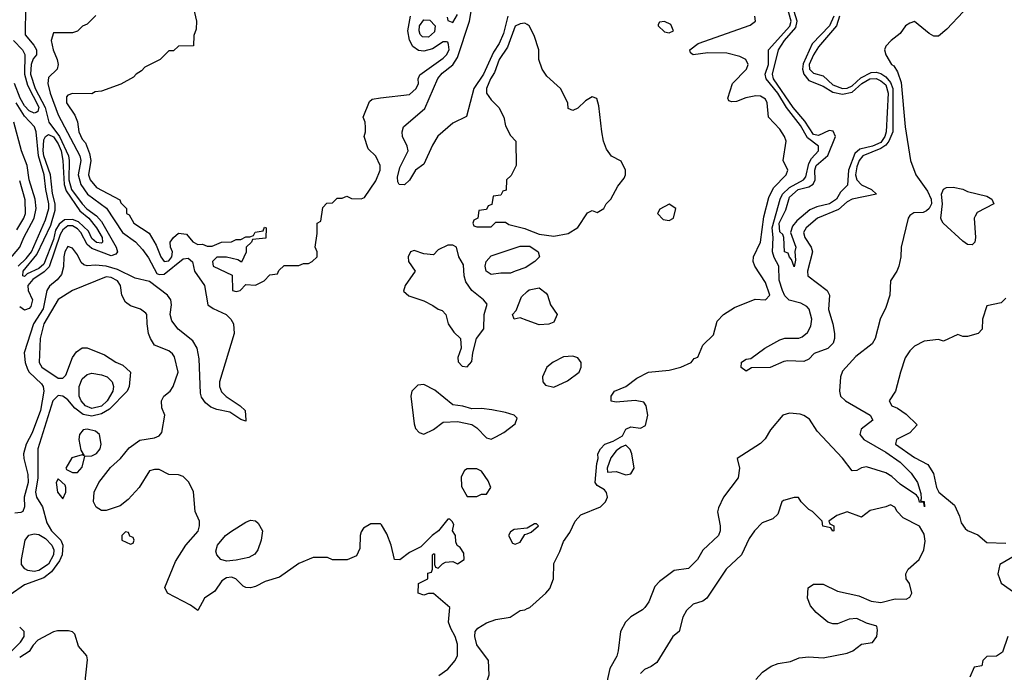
# Model space of a CAD drawing. Header units: inches. Extents: x 2380249 to 2585472, y 382747 to 546448.
# Tile 519 of 626: x 2537890 to 2541983, y 462041 to 464756. Entities that reach past the tile are written whole.
import ezdxf

# ---------------------------------------------------------------- set-up
doc = ezdxf.new("R2010")
doc.units = ezdxf.units.IN
doc.header["$MEASUREMENT"] = 0
doc.layers.add('C5436', color=7, linetype='Continuous')
doc.layers.add('C5446', color=7, linetype='Continuous')

msp = doc.modelspace()

# ---------------------------------------------------------------- linework, layer by layer
at = {"layer": 'C5436', "color": 4}
for points, elevation in [([(2537914.2, 464810), (2537912.6, 464692.6), (2537948.9, 464650), (2537959.6, 464630), (2537959.5, 464610), (2537946.7, 464593.3), (2537937.7, 464570), (2537935.5, 464530), (2537954.4, 464470), (2537995.7, 464390), (2538010.9, 464330), (2538055.1, 464270), (2538092.9, 464190), (2538096.4, 464170), (2538094.6, 464090), (2538106, 464050), (2538149.3, 463989.3), (2538169.2, 463969.2), (2538210, 463940.6), (2538230, 463915.8), (2538291.2, 463810), (2538296.2, 463790), (2538290, 463780.5), (2538270, 463774.2), (2538190, 463803.4), (2538170, 463821.4), (2538144.5, 463870), (2538130, 463886.2), (2538110, 463898.4), (2538090, 463898.9), (2538070, 463882.3), (2538058, 463862), (2538012.4, 463727.6), (2537992.4, 463707.6), (2537944.4, 463675.6), (2537924.6, 463650), (2537924.8, 463630), (2537943.5, 463590), (2537936.6, 463563.4), (2537930, 463554.2), (2537910, 463547.2), (2537890, 463561.5)], 16), ([(2538611.3, 464810), (2538624.7, 464750), (2538623.6, 464716.4), (2538614, 464690), (2538612.7, 464647.3), (2538550, 464646), (2538530, 464626), (2538510, 464626), (2538474, 464590), (2538410, 464558), (2538396.9, 464543.1), (2538374, 464530), (2538363.6, 464516.4), (2538310, 464488), (2538230, 464458), (2538203.6, 464456.4), (2538190, 464448), (2538110, 464448.7), (2538090, 464442), (2538085.2, 464434.8), (2538084, 464410), (2538119.1, 464359.1), (2538130.8, 464330.8), (2538136.3, 464290), (2538150, 464258.8), (2538163.1, 464243.1), (2538179.9, 464199.9), (2538185.3, 464170), (2538175.5, 464110), (2538183, 464090), (2538210, 464058), (2538306.4, 464006.4), (2538310, 463994), (2538334, 463970), (2538334, 463950), (2538344.7, 463944.7), (2538364.7, 463910), (2538427.9, 463867.9), (2538458, 463818), (2538476.4, 463770), (2538490, 463750.6), (2538510, 463752.7), (2538523, 463770), (2538525.1, 463790), (2538517, 463810), (2538516, 463830), (2538529.5, 463850.5), (2538550, 463867.3), (2538583.5, 463863.5), (2538610, 463831.3), (2538630, 463821), (2538650, 463822), (2538670, 463814), (2538690, 463814), (2538728.9, 463831.1), (2538770, 463832), (2538790, 463842), (2538810, 463842), (2538830, 463852), (2538847.3, 463852.7), (2538862, 463858), (2538868.4, 463871.6), (2538902, 463878), (2538907.3, 463892.7), (2538914, 463890), (2538912.7, 463847.3), (2538858, 463842), (2538854, 463830), (2538832, 463810), (2538831.6, 463788.4), (2538812.7, 463747.3), (2538796.4, 463756.4), (2538750, 463768), (2538710, 463768), (2538692, 463750), (2538694, 463730), (2538772.7, 463692.7), (2538774, 463630), (2538790, 463624.7), (2538806, 463630), (2538830, 463654), (2538870, 463652), (2538906, 463670), (2538930, 463694), (2538962, 463698), (2538967.3, 463712.7), (2538990, 463734), (2539050, 463734), (2539070, 463742), (2539090, 463742), (2539106, 463750), (2539126, 463770), (2539126, 463790), (2539118, 463810), (2539126, 463866), (2539126, 463910), (2539142, 463918), (2539150, 463974), (2539167.3, 463992.7), (2539190, 463994), (2539210, 464014), (2539230, 464014), (2539250, 464022), (2539270, 464012), (2539310, 464011.3), (2539323.1, 464016.9), (2539370, 464086), (2539389.2, 464130), (2539389, 464150), (2539370, 464188), (2539339, 464219), (2539322, 464270), (2539328, 464290), (2539327.3, 464307.3), (2539326, 464330), (2539318, 464350), (2539344.7, 464415.3), (2539355.3, 464424.7), (2539389.3, 464430.7), (2539510, 464444.7), (2539538, 464470), (2539548, 464490), (2539546, 464510), (2539554, 464526), (2539650, 464595.5), (2539664.5, 464610), (2539674.7, 464630), (2539673.1, 464653.1), (2539670, 464662), (2539664, 464664), (2539650, 464663.7), (2539605.4, 464634.6), (2539570, 464625.1), (2539547.8, 464627.8), (2539524.4, 464644.4), (2539510.9, 464670.9), (2539503.6, 464710), (2539515.1, 464770)], 28), ([(2539919.2, 464770), (2539900.8, 464699.2), (2539883.6, 464656.4), (2539859.5, 464620.5), (2539818, 464530), (2539777.2, 464470), (2539747.1, 464352.9), (2539690, 464325.2), (2539628.1, 464271.9), (2539605.8, 464234.2), (2539570, 464155.3), (2539536, 464130), (2539510, 464088.7), (2539490, 464069), (2539468, 464070), (2539462, 464082), (2539460.9, 464100.9), (2539470, 464141), (2539505.2, 464210), (2539501.2, 464230), (2539481.2, 464270), (2539479.3, 464290), (2539485.2, 464310), (2539573.7, 464386.3), (2539628.2, 464511.8), (2539646, 464534), (2539690, 464568.8), (2539710, 464599.3), (2539760.4, 464750), (2539773.6, 464830)], 24), ([(2538206.4, 464773.6), (2538170, 464738), (2538151.1, 464728.9), (2538130, 464708.7), (2538110, 464702), (2538030, 464702), (2538020.4, 464670), (2538028.9, 464631.1), (2538046.5, 464590), (2538050.3, 464569.7), (2538046.4, 464550), (2538010, 464515.1), (2538006.5, 464490), (2538016.5, 464450), (2538050, 464360.3), (2538140.5, 464190), (2538144.1, 464170), (2538133.1, 464110), (2538143.7, 464070), (2538172.6, 464030), (2538251.4, 463971.4), (2538317.8, 463870), (2538371.6, 463831.6), (2538400.1, 463800.1), (2538425.1, 463765.1), (2538460.5, 463700.5), (2538470, 463696.5), (2538490, 463697.8), (2538570, 463760.9), (2538590, 463763.7), (2538609, 463749), (2538616.2, 463710), (2538657.6, 463650), (2538672.2, 463570), (2538694.4, 463554.4), (2538748, 463530), (2538768.4, 463510), (2538778.4, 463490), (2538782, 463450), (2538720.3, 463250), (2538720.3, 463230), (2538728.3, 463208.3), (2538748.2, 463188.2), (2538806.8, 463150), (2538827.3, 463130), (2538830.8, 463090), (2538830, 463086), (2538810, 463093.2), (2538763.7, 463123.7), (2538710, 463134.3), (2538684.4, 463144.4), (2538662.6, 463162.6), (2538646, 463186), (2538641.7, 463201.7), (2538635.6, 463344.4), (2538628.5, 463390), (2538610, 463420.5), (2538548.2, 463468.2), (2538522.5, 463502.5), (2538516.1, 463530), (2538521.6, 463570), (2538517.8, 463590), (2538504.7, 463610), (2538430, 463666.6), (2538370, 463680.4), (2538296.4, 463716.4), (2538249.3, 463730.7), (2538205.7, 463734.3), (2538170, 463731.3), (2538156.1, 463736.1), (2538145.9, 463745.9), (2538130, 463778.4), (2538110, 463805.6), (2538090, 463811.8), (2538077.8, 463790), (2538072.9, 463770), (2538071.8, 463728.2), (2538063.8, 463696.2), (2538046.2, 463673.8), (2538013.3, 463646.7), (2538002.3, 463630), (2537987.5, 463552.5), (2537948, 463490), (2537909, 463370), (2537912.4, 463330), (2537922.7, 463302.7), (2537930, 463288.9), (2537981.2, 463241.2), (2537987.6, 463230), (2537990.2, 463210), (2537977.1, 463130), (2537942.5, 463037.5), (2537917.4, 462990), (2537906, 462950), (2537906.7, 462930), (2537923.4, 462863.4), (2537925.4, 462830), (2537909, 462770), (2537910.3, 462729.7), (2537903, 462710), (2537894.8, 462705.2), (2537870, 462703.5)], 24), ([(2539666.4, 464766.4), (2539670, 464752), (2539690, 464744.7), (2539710, 464778)], 28), ([(2540000, 464735.3), (2539990, 464742), (2539970, 464739), (2539950, 464729), (2539917.8, 464642.2), (2539883.6, 464590), (2539864.1, 464535.9), (2539847.6, 464510), (2539830.8, 464470), (2539831, 464450), (2539850, 464422), (2539882, 464390), (2539902, 464350), (2539910, 464314), (2539930, 464274), (2539952, 464250), (2539954, 464150), (2539932.7, 464107.3), (2539914, 464090), (2539912.7, 464047.3), (2539898, 464042), (2539890, 464026), (2539858, 464022), (2539852.7, 463987.3), (2539838, 463982), (2539830, 463966), (2539798, 463962), (2539794, 463930), (2539778, 463922), (2539774, 463910), (2539778, 463898), (2539790, 463894), (2539850, 463894), (2539870, 463914), (2539910, 463914), (2539923.6, 463903.6), (2539990, 463887.3), (2540000, 463883.4)], 28), ([(2537864, 464670), (2537901.1, 464630), (2537911.1, 464611.1), (2537909.4, 464529.4), (2537923.2, 464483.2), (2537970, 464392.7), (2537965.7, 464374.3), (2537958.8, 464370), (2537950, 464367.4), (2537930, 464377.2), (2537910, 464397.6), (2537892.3, 464430), (2537869, 464490)], 12), ([(2537883.9, 463730), (2537917.6, 463762.4), (2537938.6, 463790), (2537997.2, 463922.8), (2538011.7, 463970), (2538011.7, 463990), (2537998.1, 464050), (2537992.3, 464110), (2537968.2, 464190), (2537958, 464290), (2537951.6, 464310), (2537910, 464354.2), (2537875.9, 464410)], 16), ([(2537844.7, 463755.3), (2537890.7, 463810), (2537907, 463850), (2537949.8, 463930), (2537959.1, 463970), (2537954.6, 464010), (2537929.8, 464090), (2537921.5, 464150), (2537898, 464210), (2537865.6, 464330)], 24), ([(2537877.8, 463882.2), (2537907.6, 463930), (2537913.7, 463950), (2537913, 464007), (2537890, 464085.2)], 28), ([(2540000, 463729.3), (2539994.4, 463725.6), (2539950, 463709.5), (2539930, 463700.9), (2539890, 463702), (2539850, 463695.3), (2539829.3, 463710), (2539825.2, 463730), (2539829.3, 463750), (2539850, 463774), (2539970, 463813.4), (2540000, 463813.2)], 24), ([(2539632.1, 462027.9), (2539670, 462054), (2539700.9, 462090), (2539709.5, 462110.5), (2539710, 462158), (2539700.9, 462190), (2539682.5, 462222.5), (2539673.2, 462250), (2539678, 462310), (2539610, 462368.7), (2539590, 462368.7), (2539570, 462362), (2539546, 462370), (2539548, 462410), (2539586, 462430), (2539587.3, 462452.7), (2539602, 462458), (2539606, 462470), (2539606, 462530), (2539610, 462534), (2539614, 462534), (2539614, 462490), (2539618, 462478), (2539630, 462474), (2539647.3, 462492.7), (2539660.4, 462499.6), (2539690, 462502), (2539710, 462492), (2539738, 462510), (2539736.4, 462536.4), (2539720.4, 462560.4), (2539708.7, 462568.7), (2539703.1, 462583.1), (2539702, 462610), (2539688.7, 462630), (2539695.3, 462655.3), (2539688.4, 462668.4), (2539678, 462678), (2539670, 462678), (2539630.7, 462629.3), (2539604.7, 462610), (2539557.3, 462562.7), (2539510, 462539), (2539470, 462508.7), (2539448, 462510), (2539434, 462570), (2539416.5, 462616.5), (2539394.6, 462654.6), (2539390, 462658), (2539350, 462658), (2539319.6, 462640.4), (2539310, 462626), (2539304.7, 462610), (2539303.6, 462556.4), (2539290, 462526), (2539251.6, 462508.4), (2539190, 462508.7), (2539170, 462518), (2539110, 462518), (2539050, 462494), (2538970, 462437.2), (2538910, 462419.3), (2538870, 462397.2), (2538850, 462392.7), (2538830, 462393.2), (2538819.3, 462399.3), (2538788.7, 462430), (2538770, 462437), (2538750, 462434.5), (2538730, 462421.2), (2538701.3, 462378.7), (2538658.8, 462350), (2538630, 462298), (2538600.7, 462320.7), (2538504, 462370), (2538493.2, 462393.2), (2538538.3, 462501.7), (2538581.2, 462570), (2538631.7, 462628.3), (2538637.2, 462650), (2538637.2, 462670), (2538619.3, 462710), (2538611.9, 462791.9), (2538592.5, 462832.5), (2538570, 462855.3), (2538550, 462862), (2538510, 462864), (2538470, 462884), (2538450, 462885.2), (2538430, 462879), (2538386.4, 462810), (2538340.4, 462759.6), (2538307.1, 462732.9), (2538250, 462714), (2538230, 462714.7), (2538207.3, 462727.3), (2538196.3, 462750), (2538199.7, 462790), (2538218.7, 462830), (2538267.1, 462892.9), (2538309.6, 462930), (2538345.4, 462974.6), (2538390, 463006.8), (2538450, 463016), (2538470, 463024.7), (2538481.2, 463038.8), (2538494, 463110), (2538481.2, 463141.2), (2538479, 463170), (2538488.7, 463190), (2538515.3, 463210), (2538528.7, 463230), (2538549, 463290), (2538533.2, 463353.2), (2538525.6, 463365.6), (2538510, 463379), (2538450, 463402), (2538433.2, 463430), (2538426, 463450), (2538419.3, 463490), (2538419, 463530), (2538415.1, 463535.1), (2538391.8, 463551.8), (2538350, 463566), (2538330, 463581.2), (2538314.5, 463610), (2538309.5, 463650), (2538297, 463670), (2538270, 463683.6), (2538250, 463685.6), (2538110, 463629.3), (2538050, 463592), (2537990.3, 463490), (2537975.8, 463430), (2537970.7, 463330), (2537982, 463310), (2538050, 463264.9), (2538070, 463264), (2538082.4, 463277.6), (2538109.6, 463350.4), (2538126.2, 463373.8), (2538150, 463390.6), (2538170.4, 463390.4), (2538242, 463362), (2538290, 463330.6), (2538318.8, 463318.8), (2538351, 463290), (2538345.5, 463230), (2538337.3, 463210), (2538263.7, 463136.3), (2538230, 463115.9), (2538190, 463106.2), (2538154.1, 463114.1), (2538119.3, 463139.3), (2538090, 463174.5), (2538070, 463189.5), (2538050, 463192), (2538027.4, 463170), (2537966, 462970), (2537965, 462850), (2537955.3, 462790), (2537960.4, 462770), (2537984.9, 462730), (2538003.2, 462663.2), (2538022.6, 462630), (2538061.1, 462590), (2538069, 462570), (2538066.2, 462530), (2538055.4, 462504.6), (2538021.7, 462458.3), (2537990, 462433.5), (2537910, 462404.2), (2537850, 462363.7)], 28), ([(2540000, 463504.3), (2539970, 463515.3), (2539946, 463510), (2539938, 463530), (2539953.6, 463546.4), (2539976.6, 463603.4), (2540000, 463624.7)], 24), ([(2540000, 462640.6), (2539999.6, 462640.4), (2539945.4, 462634.6), (2539930, 462626), (2539922, 462610), (2539938, 462578), (2539950, 462574), (2539970, 462582), (2539990, 462614), (2540000, 462617.6)], 28), ([(2540000, 461646.3), (2539950, 461688.7), (2539905.2, 461750), (2539880.2, 461800.2), (2539850, 461842), (2539848, 461950), (2539838, 461970), (2539835.3, 461990), (2539835.3, 462010), (2539842, 462030), (2539839, 462090), (2539790, 462155.3), (2539782, 462190), (2539783.7, 462210), (2539794.8, 462225.2), (2539830, 462247.3), (2539870, 462260.7), (2539929.3, 462270.7), (2539970, 462298), (2539990, 462301), (2540000, 462305.9)], 24), ([(2537858, 462130), (2537893.2, 462166.8), (2537908.7, 462190), (2537908, 462210), (2537890, 462228)], 32), ([(2538161.2, 461990), (2538172.3, 462092.3), (2538168.7, 462110), (2538134, 462150), (2538119.3, 462199.3), (2538110, 462208.7), (2538092.9, 462212.9), (2538046.8, 462213.2), (2538030, 462209), (2537966, 462174), (2537946, 462154), (2537930, 462128), (2537890, 462102)], 32)]:
    msp.add_lwpolyline(points, dxfattribs=dict(at, elevation=elevation))
for points, elevation in [([(2539590, 464683.1), (2539564.4, 464684.4), (2539554.7, 464694.7), (2539550, 464709), (2539552.4, 464730), (2539570, 464754.9), (2539594.3, 464754.3), (2539616.5, 464730), (2539614, 464706)], 24), ([(2538230, 463826), (2538210, 463828.7), (2538190, 463845.1), (2538176.6, 463876.6), (2538134.6, 463914.6), (2538110, 463925.4), (2538077, 463923), (2538054.4, 463905.6), (2538039.2, 463880.8), (2538030, 463841.6), (2537990, 463738.5), (2537970, 463721), (2537921.8, 463698.2), (2537910, 463686.9), (2537903.7, 463690), (2537904.7, 463710), (2537960.8, 463779.2), (2538019.4, 463900.6), (2538037.1, 463962.9), (2538037.3, 463990), (2538026.7, 464033.3), (2538018.6, 464110), (2537990, 464189.6), (2537987.1, 464210), (2537990, 464256.3), (2537998, 464270), (2538010, 464279), (2538030, 464269.1), (2538050, 464239), (2538061.9, 464210), (2538069.2, 464170.8), (2538075.1, 464070), (2538083.4, 464043.4), (2538140.2, 463960.2), (2538177.4, 463930), (2538210, 463890.4), (2538233.4, 463850), (2538234.4, 463830)], 12), ([(2539690, 463818), (2539670, 463818), (2539630, 463798), (2539610, 463778), (2539570, 463782), (2539530, 463795.3), (2539514, 463790), (2539504.7, 463770), (2539506, 463750), (2539534, 463710), (2539492, 463650), (2539486, 463626), (2539507.1, 463607.1), (2539570, 463586), (2539607.5, 463567.5), (2539630, 463551.3), (2539646, 463546), (2539662, 463530), (2539671.3, 463490), (2539695.3, 463455.3), (2539722, 463430), (2539724.7, 463390), (2539712, 463350), (2539712.7, 463332.7), (2539730, 463314), (2539750, 463312), (2539770, 463334), (2539773.2, 463370), (2539789, 463430), (2539819.3, 463470), (2539821.2, 463530), (2539832.7, 463572.7), (2539818, 463590), (2539769.6, 463629.6), (2539745.1, 463665.1), (2539738, 463690), (2539735.6, 463735.6), (2539715.3, 463770), (2539706, 463810)], 28), ([(2538190, 463138.5), (2538163.5, 463150), (2538145.3, 463170), (2538136.8, 463190), (2538137.2, 463230), (2538150, 463262), (2538170, 463279.3), (2538190, 463284.9), (2538230, 463278.7), (2538253.4, 463270), (2538274.6, 463250), (2538280.3, 463230), (2538276.9, 463210), (2538254, 463170), (2538230, 463148.3)], 24), ([(2539570, 463238), (2539544.7, 463235.3), (2539520.7, 463210), (2539516.3, 463190), (2539530, 463074), (2539534.8, 463054.8), (2539550, 463038), (2539570, 463031.3), (2539610, 463051), (2539650, 463081), (2539710, 463084.7), (2539770, 463071.3), (2539790, 463058), (2539830, 463016), (2539850, 463010.8), (2539870, 463020.7), (2539902, 463038), (2539950, 463074), (2539958, 463098), (2539946, 463110), (2539910, 463122), (2539852.5, 463132.5), (2539810, 463138), (2539770, 463137.2), (2539731.6, 463148.4), (2539690, 463154), (2539615.1, 463215.1)], 28), ([(2538170, 463052), (2538154, 463050), (2538138, 463030), (2538136, 463010), (2538144.7, 462964.7), (2538158, 462942), (2538150, 462946), (2538107.5, 462932.5), (2538082, 462890), (2538084.7, 462884.7), (2538110, 462872), (2538130, 462872), (2538150, 462894), (2538160.4, 462939.6), (2538190, 462942), (2538210, 462951.3), (2538224, 462970), (2538229, 462990), (2538222, 463030), (2538204.7, 463044.7)], 32), ([(2539790, 462888), (2539750, 462888), (2539739.6, 462880.4), (2539725.4, 462854.6), (2539726.4, 462813.6), (2539750, 462772), (2539790, 462772), (2539810, 462782), (2539830, 462782), (2539848.7, 462810), (2539838, 462838), (2539810, 462878)], 28), ([(2538050, 462846), (2538042, 462830), (2538046.8, 462790), (2538070, 462762), (2538082, 462790), (2538082, 462810), (2538079, 462819)], 32), ([(2538750, 462503), (2538726, 462510), (2538709.3, 462530), (2538704.8, 462544.8), (2538712, 462570), (2538745.1, 462610), (2538770, 462628.4), (2538830, 462665.5), (2538850, 462673.4), (2538870.4, 462670.4), (2538881.1, 462661.1), (2538899.1, 462630), (2538894, 462590), (2538880.5, 462550), (2538867, 462533), (2538842, 462518), (2538790, 462508)], 24), ([(2538330, 462626), (2538314, 462610), (2538314, 462590), (2538350, 462574), (2538362, 462578), (2538366, 462590), (2538362, 462602), (2538347.3, 462607.3), (2538342, 462622)], 32), ([(2537950, 462459.8), (2537924.1, 462464.1), (2537910.9, 462470.9), (2537897.6, 462490), (2537897.4, 462510), (2537912.2, 462590), (2537928.2, 462611.8), (2537950, 462616.9), (2537970, 462613.8), (2537997.6, 462597.6), (2538023.9, 462570), (2538031.9, 462550), (2538031, 462530), (2538010, 462490.9), (2537970, 462464.4)], 24)]:
    msp.add_lwpolyline(points, close=True, dxfattribs=dict(at, elevation=elevation))
at = {"layer": 'C5446', "color": 4}
for points, elevation in [([(2541298.5, 464770), (2541286, 464730), (2541210, 464643.5), (2541190, 464609.7), (2541172.1, 464570), (2541172.9, 464550), (2541190, 464534), (2541230, 464523.1), (2541270, 464484.8), (2541310, 464469.5), (2541330, 464470.8), (2541350, 464481.2), (2541386.2, 464513.8), (2541430, 464536.1), (2541450, 464537.3), (2541470, 464531.9), (2541490, 464518.5), (2541510, 464494.5), (2541519, 464470), (2541519.2, 464290), (2541503.3, 464250), (2541490, 464233.4), (2541470, 464220.2), (2541395.3, 464190), (2541379, 464170), (2541370, 464143.7), (2541365.1, 464110), (2541370.2, 464090), (2541390, 464068.8), (2541431, 464050), (2541452, 464030), (2541350, 464009.8), (2541330, 463998), (2541294.3, 463965.7), (2541206.4, 463930), (2541159.5, 463890), (2541148.1, 463870), (2541154.3, 463850), (2541180.2, 463810), (2541185.2, 463790), (2541165.5, 463710), (2541166, 463690), (2541246.7, 463630), (2541256.9, 463610), (2541251.5, 463550), (2541270, 463491.3), (2541277.6, 463450), (2541277.8, 463430), (2541271.9, 463410), (2541250, 463387.8), (2541192.4, 463367.6), (2541170, 463343.7), (2541150, 463334), (2541083, 463337), (2541066.3, 463333.7), (2541010, 463308.6), (2540932.7, 463307.3), (2540910, 463294), (2540889.4, 463309.4), (2540890, 463330.7), (2540910, 463344), (2540930, 463346.8), (2540987, 463390), (2541050, 463424.4), (2541070, 463431.5), (2541128.9, 463431.1), (2541143.3, 463436.7), (2541164.9, 463455.1), (2541178.5, 463481.5), (2541183.1, 463510), (2541172.1, 463552.1), (2541162.6, 463562.6), (2541137, 463577), (2541089, 463589), (2541070, 463607.7), (2541060.5, 463630), (2541047, 463673), (2541045.6, 463730), (2541026.2, 463766.2), (2541019.9, 463790), (2541022, 463850), (2541018.4, 463890), (2541051.2, 464010), (2541061.1, 464030), (2541090, 464058.3), (2541148.4, 464090), (2541158.2, 464101.8), (2541170, 464157.6), (2541181.2, 464178.8), (2541210.9, 464210), (2541211.3, 464230), (2541164.4, 464264.4), (2541136.1, 464316.1), (2541078, 464390), (2541041.9, 464450), (2540992.9, 464510), (2540989.1, 464530), (2541002.6, 464570), (2541002.6, 464630), (2541091.4, 464728.6), (2541096.5, 464750), (2541079.9, 464810)], 16), ([(2541274.2, 464770), (2541256.6, 464730), (2541184.9, 464655.1), (2541147.5, 464572.5), (2541144.8, 464550), (2541149.5, 464529.5), (2541170, 464503.2), (2541230, 464479.7), (2541270, 464455.1), (2541310, 464445.9), (2541350, 464454.1), (2541391, 464490), (2541424.2, 464510), (2541450, 464510.9), (2541470, 464501.3), (2541490, 464484.6), (2541500.1, 464450), (2541491.6, 464290), (2541486.2, 464270), (2541470, 464244.9), (2541434.9, 464230), (2541383, 464217), (2541361.2, 464198.8), (2541334.7, 464130), (2541331.8, 464068.2), (2541301.8, 464038.2), (2541285.5, 464010), (2541256, 463990), (2541203, 463977), (2541174.9, 463965.1), (2541120.8, 463919.2), (2541102.9, 463897.1), (2541094.9, 463870), (2541116, 463810), (2541112, 463792), (2541115.3, 463755.3), (2541110, 463728), (2541099, 463759), (2541090, 463768), (2541084, 463784), (2541069.4, 463790), (2541067, 463850), (2541062, 463862), (2541050, 463873.2), (2541046.8, 463910), (2541075.1, 463964.9), (2541090, 464018), (2541126, 464050), (2541170, 464060.9), (2541187.8, 464072.2), (2541197.4, 464090), (2541195.1, 464130), (2541201, 464150), (2541249, 464191), (2541281.7, 464270), (2541271.9, 464291.9), (2541254.7, 464294.7), (2541210, 464274.8), (2541190, 464278.7), (2541153.7, 464333.7), (2541104.9, 464390), (2541023.7, 464510), (2541019, 464530), (2541045, 464630), (2541069.2, 464670), (2541115.8, 464724.2), (2541121.5, 464750), (2541096.5, 464830)], 12), ([(2540000, 462305.9), (2540010, 462310.8), (2540077.2, 462370), (2540093.2, 462390), (2540109.2, 462430), (2540110, 462494), (2540136, 462544), (2540150, 462584.7), (2540177.6, 462622.4), (2540199.3, 462670), (2540223.3, 462696.7), (2540304, 462730), (2540325.2, 462750), (2540333.2, 462770), (2540328.9, 462788.9), (2540320.4, 462800.4), (2540290, 462818), (2540282, 462830), (2540289.2, 462910), (2540295.3, 462930), (2540294, 462950), (2540304, 462970), (2540322, 462990), (2540357.2, 463002.8), (2540395.3, 463024.7), (2540410, 463052), (2540430, 463062), (2540470, 463056), (2540492, 463068), (2540501.2, 463110), (2540494, 463150), (2540484.7, 463164.7), (2540448.1, 463171.9), (2540370, 463165.2), (2540349.4, 463169.4), (2540349, 463190), (2540362, 463210), (2540410, 463230.6), (2540455.6, 463264.4), (2540504, 463290), (2540590, 463297.8), (2540639, 463310), (2540682, 463330), (2540694, 463346), (2540708.7, 463351.3), (2540730, 463402), (2540774.8, 463445.2), (2540790, 463502), (2540815.3, 463530), (2540862, 463558), (2540946.8, 463593.2), (2540990, 463591), (2541009, 463610), (2540990, 463662.7), (2540945.4, 463730), (2540939.1, 463750), (2540941.1, 463770), (2540970, 463830.8), (2540983.6, 463936.4), (2541003.8, 464016.2), (2541024.1, 464055.9), (2541076.9, 464110), (2541083.7, 464130), (2541064, 464170), (2541076.2, 464250), (2541069.4, 464270), (2541050, 464301.2), (2541002.7, 464350), (2540997.6, 464410), (2540990, 464425.2), (2540970, 464438.4), (2540950, 464439.5), (2540908.5, 464431.5), (2540870, 464416), (2540850, 464414), (2540838, 464418), (2540834, 464430), (2540852.7, 464490), (2540911.8, 464550), (2540918, 464570), (2540909, 464590), (2540883.3, 464603.3), (2540830, 464616.2), (2540750, 464618), (2540689.5, 464609.5), (2540678, 464618), (2540675.3, 464630), (2540710, 464656.3), (2540927.2, 464732.8), (2540949, 464750), (2540946, 464770)], 24), ([(2541811.6, 464788.4), (2541743.6, 464716.4), (2541710, 464688), (2541690, 464688), (2541670, 464698), (2541610, 464748), (2541590, 464742), (2541572, 464730), (2541550, 464698), (2541512, 464670), (2541490, 464646), (2541484.7, 464630), (2541491, 464610), (2541514, 464570), (2541523.4, 464563.4), (2541539.3, 464539.3), (2541554.5, 464494.5), (2541571.3, 464310), (2541592.9, 464170), (2541615.8, 464110), (2541663.2, 464043.2), (2541678.3, 464010), (2541680.3, 463990), (2541670.2, 463969.8), (2541659.8, 463960.2), (2541646, 463954), (2541607, 463953), (2541590, 463941.6), (2541582.8, 463930), (2541553.7, 463810), (2541552.4, 463770), (2541544, 463730), (2541536.3, 463710), (2541510.4, 463670), (2541506.8, 463610), (2541490, 463558), (2541467.3, 463510), (2541446.8, 463430), (2541433.2, 463406.8), (2541365.2, 463354.8), (2541310, 463294), (2541301.6, 463270), (2541298, 463210), (2541302, 463190), (2541322.8, 463170), (2541424.7, 463110), (2541436, 463090), (2541387.4, 463052.6), (2541382.6, 463030), (2541398.4, 463010), (2541490, 462957.3), (2541550, 462915.3), (2541595.3, 462870), (2541622.4, 462830), (2541635.9, 462784.1), (2541638, 462762), (2541634, 462754), (2541650, 462751.3), (2541651.3, 462730), (2541648, 462748), (2541630, 462749), (2541626.6, 462766.6), (2541618, 462778), (2541550, 462823.5), (2541515.8, 462855.8), (2541490.7, 462870.7), (2541410, 462895.4), (2541388.8, 462891.2), (2541370, 462880.9), (2541350, 462879.3), (2541310, 462932), (2541204.7, 463044.7), (2541173.6, 463093.6), (2541150, 463109.7), (2541134.3, 463114.3), (2541090, 463119.2), (2541062, 463110), (2541010.6, 463050), (2540988.4, 463011.6), (2540970, 462993.2), (2540872, 462930), (2540882, 462890), (2540876, 462850), (2540816, 462770), (2540794.4, 462725.6), (2540790.9, 462709.1), (2540802, 462650), (2540802, 462630), (2540794.8, 462610), (2540730, 462549.2), (2540707.7, 462510), (2540670, 462472.7), (2540610, 462464), (2540550, 462418), (2540530, 462398), (2540505.3, 462334.7), (2540489.2, 462310.8), (2540479.4, 462300.6), (2540430, 462271.2), (2540408.5, 462250), (2540388.2, 462210), (2540378.4, 462130), (2540371.7, 462108.3), (2540343.1, 462056.9), (2540325.3, 461974.7)], 24), ([(2540000, 463883.4), (2540050, 463863.8), (2540110, 463854.8), (2540170, 463866.8), (2540210, 463892), (2540250, 463952), (2540270, 463962), (2540290, 463954), (2540318, 463970), (2540328, 463990), (2540348, 464010), (2540376.5, 464063.5), (2540403.1, 464096.9), (2540408.7, 464110), (2540408.7, 464130), (2540390, 464168), (2540350, 464188), (2540330, 464218), (2540317.2, 464250), (2540309.3, 464289.3), (2540298, 464398), (2540288.7, 464428.7), (2540270, 464435.3), (2540241.4, 464418.6), (2540210, 464388), (2540190, 464378), (2540170, 464386), (2540168, 464410), (2540138, 464470), (2540081.2, 464521.2), (2540062, 464550), (2540048.7, 464590), (2540048.7, 464630), (2540028.7, 464690), (2540008, 464730), (2540000, 464735.3)], 28), ([(2540000, 463813.2), (2540010, 463813.1), (2540044.9, 463790), (2540050.8, 463770), (2540030.8, 463750), (2540000, 463729.3)], 24), ([(2540000, 463624.7), (2540008, 463632), (2540050, 463640.7), (2540078.8, 463618.8), (2540084, 463610), (2540096, 463570), (2540124.7, 463530), (2540110, 463498), (2540090, 463489.2), (2540050, 463486), (2540000, 463504.3)], 24), ([(2541990, 463598), (2541970, 463578), (2541910, 463566), (2541892, 463510), (2541891.6, 463468.4), (2541874, 463450), (2541830, 463438), (2541810, 463438), (2541790, 463446), (2541730, 463418), (2541710, 463426), (2541650, 463418), (2541610, 463398), (2541590, 463378), (2541571.1, 463348.9), (2541551, 463290), (2541531.3, 463210), (2541504.7, 463170), (2541516, 463150), (2541539.6, 463139.6), (2541574.7, 463114.7), (2541620.7, 463070), (2541590, 463037), (2541534.8, 463010), (2541530.7, 462990), (2541610, 462934), (2541665.2, 462905.2), (2541688.1, 462868.1), (2541700.5, 462810), (2541710.4, 462790.4), (2541775.6, 462735.6), (2541797.3, 462690), (2541803.4, 462663.4), (2541819.8, 462639.8), (2541830, 462631), (2541873, 462613), (2541910, 462580.7), (2541990, 462578)], 28), ([(2540950, 462011.3), (2540978, 462042), (2541013.6, 462066.4), (2541042.7, 462077.3), (2541094.8, 462085.2), (2541130, 462100.7), (2541170, 462104.9), (2541230, 462101.6), (2541330, 462120.4), (2541353.2, 462130), (2541390, 462157.3), (2541435.5, 462164.5), (2541452.7, 462190), (2541456, 462216), (2541452.5, 462232.5), (2541410, 462245.2), (2541370, 462265.2), (2541338, 462262), (2541290, 462242.7), (2541270, 462242.7), (2541249, 462250), (2541201.2, 462290), (2541178, 462318), (2541164.5, 462350), (2541167.7, 462392.3), (2541190, 462407.3), (2541230, 462407.3), (2541290, 462378.8), (2541378.4, 462358.4), (2541430, 462337.3), (2541470, 462331), (2541530, 462346), (2541574.6, 462345.4), (2541590, 462354), (2541598, 462370), (2541588.7, 462410), (2541575.3, 462430), (2541574, 462450), (2541584, 462470), (2541629, 462510), (2541649.1, 462550.9), (2541653.8, 462586.2), (2541650, 462615.3), (2541630, 462648.7), (2541563.2, 462683.2), (2541538, 462710), (2541528.4, 462728.4), (2541510, 462738), (2541491, 462729), (2541425.8, 462714.2), (2541390, 462686), (2541330, 462708), (2541287.1, 462692.9), (2541254, 462670), (2541258, 462658), (2541274, 462650), (2541274, 462630), (2541270, 462628.7), (2541262, 462642), (2541228.9, 462648.9), (2541226, 462670), (2541208.4, 462688.4), (2541186, 462710), (2541170, 462718), (2541138, 462750), (2541128, 462768), (2541110, 462768.7), (2541064.5, 462755.5), (2541058, 462750), (2541041, 462699), (2541021, 462679), (2540976.9, 462663.1), (2540944.7, 462630), (2540922, 462598), (2540890.4, 462529.6), (2540827.3, 462470), (2540746, 462350), (2540730, 462337.2), (2540690, 462324), (2540661.4, 462298.6), (2540646, 462270), (2540631.3, 462210), (2540604.7, 462190), (2540538, 462082), (2540515.3, 462064.7), (2540487.5, 462052.5), (2540470, 462035.3)], 28), ([(2540000, 462617.6), (2540016.4, 462623.6), (2540046, 462650), (2540038, 462658), (2540030, 462658), (2540000, 462640.6)], 28), ([(2542034, 462530), (2541964.7, 462490), (2541956, 462450), (2541970, 462412), (2542058, 462350)], 28), ([(2541998, 462190), (2541975.3, 462124.7), (2541950, 462108.7), (2541910, 462106), (2541894, 462090), (2541890, 462068), (2541858, 462062), (2541839.8, 462020.2)], 28)]:
    msp.add_lwpolyline(points, dxfattribs=dict(at, elevation=elevation))
for points, elevation in [([(2540570, 464748), (2540550, 464746), (2540543.6, 464736.4), (2540544.7, 464730), (2540570, 464706), (2540590, 464701), (2540608, 464710), (2540596.5, 464736.5)], 28), ([(2541850, 463819.3), (2541830, 463820.7), (2541810, 463835.1), (2541728.8, 463908.8), (2541722, 463922), (2541718.9, 463930), (2541726, 463990), (2541721.3, 464030), (2541729.7, 464050.3), (2541742.8, 464057.2), (2541770, 464059.5), (2541810, 464050.3), (2541830, 464041.5), (2541910, 464022), (2541931, 464010), (2541938.8, 463990), (2541870, 463953.6), (2541861.2, 463938.8), (2541857.6, 463930), (2541863.8, 463850), (2541860.7, 463830)], 24), ([(2540590, 463988), (2540551.6, 463968.4), (2540542, 463950), (2540565.2, 463925.2), (2540590, 463921), (2540608, 463930), (2540618, 463970)], 28), ([(2540190, 463356), (2540150, 463352.7), (2540108.2, 463331.8), (2540081, 463310), (2540062.8, 463270), (2540064.7, 463250), (2540076, 463236), (2540110, 463226.8), (2540167, 463253), (2540215.3, 463290), (2540224, 463310), (2540224, 463330), (2540210, 463348.7)], 28), ([(2540410, 462986), (2540390, 462978), (2540370, 462962), (2540346.8, 462933.2), (2540332, 462890), (2540334, 462874), (2540370, 462876), (2540410, 462862.8), (2540430, 462866), (2540444, 462890), (2540435.3, 462950), (2540428.4, 462968.4)], 24)]:
    msp.add_lwpolyline(points, close=True, dxfattribs=dict(at, elevation=elevation))

doc.saveas('drawing.dxf')
